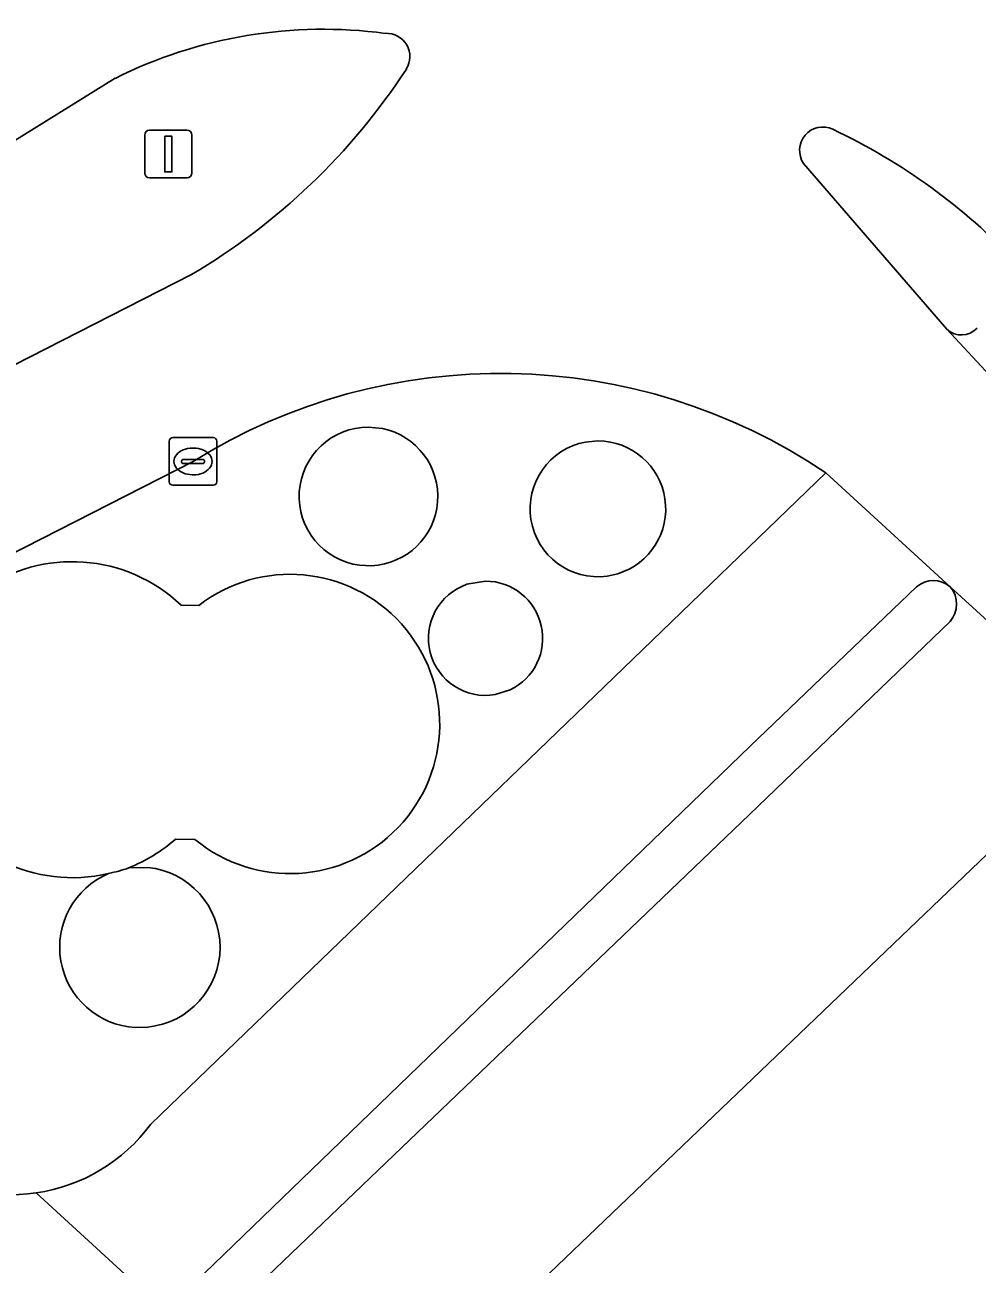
# Model space of a CAD drawing. Extents: x 158031 to 159244, y 380104 to 381214.
# Drawn here: x 159120.37 to 159140.39, y 380753.59 to 380779.62 of the extents above; entities that cross this region are included whole.
import ezdxf

# ---------------------------------------------------------------- set-up
doc = ezdxf.new("R2010")
doc.units = 0
for name, color, linetype in [('IMGEO_Berm_gesloten', 7, 'Continuous'), ('IMGEO_Berm_groen', 7, 'Continuous'), ('IMGEO_Fietspad_open', 7, 'Continuous'), ('IMGEO_Kolk', 7, 'Continuous'), ('IMGEO_Lichtmast', 7, 'Continuous'), ('IMGEO_Rijbaan_lokaal_gesloten', 7, 'Continuous'), ('IMGEO_Verkeerseiland_gesloten', 7, 'Continuous'), ('IMGEO_Voetpad_open', 7, 'Continuous')]:
    doc.layers.add(name, color=color, linetype=linetype)

msp = doc.modelspace()

# ---------------------------------------------------------------- linework, layer by layer
at = {"layer": 'IMGEO_Berm_gesloten'}
for points in [[(159139.114, 380767.814), (159135.614, 380764.469), (159123.325, 380752.6)], [(159135.598, 380763.033), (159139.816, 380767.086)], [(159124.038, 380751.961), (159124.142, 380752.06), (159135.598, 380763.033)]]:
    msp.add_lwpolyline(points, dxfattribs=at)
for centre, radius, start, end in [((159139.466, 380767.422), 0.527, 47.7519, 131.9239), ((159139.388, 380767.452), 0.564, 319.4997, 39.7111)]:
    msp.add_arc(centre, radius, start, end, dxfattribs=at)
at = {"layer": 'IMGEO_Berm_groen'}
for points in [[(159127.888, 380771.14), (159127.595, 380771.17)], [(159127.595, 380771.17), (159127.888, 380771.14)], [(159132.416, 380770.879), (159132.156, 380770.855)], [(159132.156, 380770.855), (159132.416, 380770.879)], [(159123.907, 380770.448), (159113.655, 380765.226), (159112.523, 380764.653)], [(159123.022, 380756.528), (159132.951, 380766.106), (159137.206, 380770.211)], [(159127.408, 380768.268), (159127.661, 380768.257)], [(159127.661, 380768.257), (159127.408, 380768.268)], [(159132.609, 380768.04), (159132.832, 380768.089)], [(159132.832, 380768.089), (159132.609, 380768.04)], [(159130.055, 380767.934), (159129.664, 380767.868)], [(159129.664, 380767.868), (159130.055, 380767.934)], [(159124.026, 380767.423), (159123.659, 380767.428)], [(159123.659, 380767.428), (159124.026, 380767.423)], [(159130.258, 380765.55), (159130.57, 380765.648)], [(159130.57, 380765.648), (159130.258, 380765.55)], [(159143.22, 380764.714), (159138.631, 380760.316), (159128.28, 380750.417), (159128.868, 380750), (159134.277, 380746.157), (159140.927, 380741.682), (159148.82, 380737.083), (159153.606, 380734.66), (159164.575, 380729.976), (159164.832, 380729.895), (159169.444, 380728.431), (159171.731, 380727.705), (159173.832, 380727.208), (159168.249, 380748.049)], [(159123.54, 380762.513), (159123.948, 380762.507)], [(159123.948, 380762.507), (159123.54, 380762.513)], [(159122.96, 380761.919), (159122.558, 380761.912)], [(159122.558, 380761.912), (159122.96, 380761.919)], [(159122.696, 380758.56), (159122.956, 380758.566)], [(159122.956, 380758.566), (159122.696, 380758.56)]]:
    msp.add_lwpolyline(points, dxfattribs=at)
for centre, radius, start, end in [((159203.315, 380833.225), 81.843, 210.72413, 223.60722), ((159130.374, 380760.071), 12.227, 56.0292, 121.9289), ((159127.594, 380769.713), 1.457, 89.9603, 262.6658), ((159127.594, 380769.713), 1.457, 89.9603, 262.6658), ((159127.594, 380769.713), 1.457, 272.6233, 78.3727), ((159127.594, 380769.713), 1.457, 272.6233, 78.3727), ((159132.416, 380769.453), 1.426, 100.4991, 277.7847), ((159132.416, 380769.453), 1.426, 100.4991, 277.7847), ((159132.415, 380769.453), 1.426, 286.9825, 89.9786), ((159132.415, 380769.453), 1.426, 286.9825, 89.9786), ((159121.371, 380765.024), 3.319, 46.4204, 283.2691), ((159121.371, 380765.024), 3.319, 46.4204, 283.2691), ((159125.947, 380764.934), 3.144, 230.5203, 127.6616), ((159125.947, 380764.934), 3.144, 230.5203, 127.6616), ((159130.055, 380766.733), 1.2, 108.9987, 279.7475), ((159130.055, 380766.733), 1.2, 108.9987, 279.7475), ((159130.054, 380766.733), 1.201, 295.4287, 89.9631), ((159130.054, 380766.733), 1.201, 295.4287, 89.9631), ((159121.244, 380765.162), 3.505, 292.0146, 310.92), ((159121.244, 380765.162), 3.505, 292.0146, 310.92), ((159122.79, 380760.242), 1.685, 112.9474, 266.8037), ((159122.79, 380760.242), 1.685, 112.9474, 266.8037), ((159121.57, 380764.646), 2.907, 281.1664, 289.8679), ((159121.57, 380764.646), 2.907, 281.1664, 289.8679), ((159122.79, 380760.243), 1.685, 275.6502, 84.2131), ((159122.79, 380760.243), 1.685, 275.6502, 84.2131), ((159120.086, 380758.695), 3.649, 278.2847, 323.5728), ((159120.087, 380758.699), 3.653, 233.0417, 278.2624)]:
    msp.add_arc(centre, radius, start, end, dxfattribs=at)
at = {"layer": 'IMGEO_Fietspad_open'}
for points in [[(159139.746, 380773.224), (159142.468, 380770.3)], [(159139.821, 380767.812), (159137.206, 380770.211), (159132.951, 380766.106), (159123.022, 380756.528)], [(159135.614, 380764.469), (159139.114, 380767.814)], [(159120.612, 380755.084), (159123.325, 380752.6), (159135.614, 380764.469)], [(159123.325, 380752.6), (159120.612, 380755.084)]]:
    msp.add_lwpolyline(points, dxfattribs=at)
for centre, radius, start, end in [((159140.054, 380773.568), 0.462, 228.2251, 316.2419), ((159139.466, 380767.422), 0.527, 47.7519, 131.9239), ((159120.086, 380758.695), 3.649, 278.2847, 323.5728), ((159120.087, 380758.699), 3.653, 233.0417, 278.2624)]:
    msp.add_arc(centre, radius, start, end, dxfattribs=at)
at = {"layer": 'IMGEO_Kolk'}
for p, q in [((159123.407, 380770.022), (159123.407, 380770.874)), ((159123.482, 380770.948), (159124.334, 380770.948)), ((159124.408, 380770.874), (159124.408, 380770.022)), ((159123.895, 380770.728), (159123.92, 380770.728)), ((159123.666, 380770.442), (159123.666, 380770.454)), ((159124.104, 380770.405), (159123.706, 380770.405)), ((159123.709, 380770.491), (159124.107, 380770.491)), ((159124.15, 380770.454), (159124.15, 380770.442)), ((159123.918, 380770.168), (159123.893, 380770.168)), ((159124.334, 380769.948), (159123.482, 380769.948))]:
    msp.add_line(p, q, dxfattribs=at)
for points in [[(159123.407, 380770.022), (159123.407, 380770.874)], [(159123.482, 380770.948), (159124.334, 380770.948)], [(159124.408, 380770.874), (159124.408, 380770.022)], [(159124.334, 380769.948), (159123.482, 380769.948)]]:
    msp.add_lwpolyline(points, dxfattribs=at)
for centre, radius, start, end in [((159123.484, 380770.872), 0.0765, 91.552, 178.448), ((159123.484, 380770.872), 0.0765, 91.552, 178.448), ((159124.332, 380770.872), 0.0765, 1.552, 88.448), ((159124.332, 380770.872), 0.0765, 1.552, 88.448), ((159123.706, 380770.451), 0.0403, 85.8775, 175.7526), ((159123.703, 380770.441), 0.0366, 178.938, 274.7102), ((159124.107, 380770.448), 0.043, 264.8664, 352.4533), ((159124.111, 380770.453), 0.0386, 1.7309, 96.639), ((159123.484, 380770.024), 0.0765, 181.552, 268.448), ((159123.484, 380770.024), 0.0765, 181.552, 268.448), ((159124.332, 380770.024), 0.0765, 271.552, 358.448), ((159124.332, 380770.024), 0.0765, 271.552, 358.448)]:
    msp.add_arc(centre, radius, start, end, dxfattribs=at)
for centre, major_axis, ratio, start_param, end_param in [((159123.894, 380770.448), (-0.387, 0.002), 0.722429, 4.712389, 7.853982), ((159123.919, 380770.448), (-0.39, 0.002), 0.717154, 1.570796, 4.712389)]:
    msp.add_ellipse(centre, major_axis=major_axis, ratio=ratio, start_param=start_param, end_param=end_param, dxfattribs=at)
at = {"layer": 'IMGEO_Lichtmast'}
for p, q in [((159122.992, 380777.405), (159123.782, 380777.405)), ((159123.782, 380777.405), (159122.992, 380777.405)), ((159122.892, 380776.505), (159122.892, 380777.305)), ((159122.892, 380777.305), (159122.892, 380776.505)), ((159123.882, 380777.305), (159123.882, 380776.505)), ((159123.882, 380776.505), (159123.882, 380777.305)), ((159123.782, 380776.405), (159122.992, 380776.405)), ((159122.992, 380776.405), (159123.782, 380776.405))]:
    msp.add_line(p, q, dxfattribs=at)
msp.add_lwpolyline([(159123.312, 380777.28), (159123.462, 380777.28), (159123.462, 380776.53), (159123.312, 380776.53), (159123.312, 380777.28)], dxfattribs=at)
for centre, start, end in [((159122.992, 380777.305), 90, 180), ((159122.992, 380777.305), 90, 180), ((159123.782, 380777.305), 0, 90), ((159123.782, 380777.305), 360, 90), ((159122.992, 380776.505), 180, 270), ((159122.992, 380776.505), 180, 270), ((159123.782, 380776.505), 270, 0), ((159123.782, 380776.505), 270, 0)]:
    msp.add_arc(centre, 0.1, start, end, dxfattribs=at)
at = {"layer": 'IMGEO_Rijbaan_lokaal_gesloten'}
for points in [[(159117.876, 380780.479), (159108.957, 380774.92), (159107.893, 380774.27), (159104.983, 380772.463), (159106.702, 380768.825), (159109.535, 380770.593), (159122.268, 380778.496)], [(159137.206, 380770.211), (159139.821, 380767.812), (159143.22, 380764.714), (159145.729, 380767.166), (159142.468, 380770.3), (159139.746, 380773.224), (159136.738, 380776.709)], [(159123.876, 380774.374), (159110.981, 380767.801), (159107.986, 380766.293), (159109.557, 380763.14), (159112.523, 380764.653), (159113.655, 380765.226), (159123.907, 380770.448)]]:
    msp.add_lwpolyline(points, dxfattribs=at)
for centre, radius, start, end in [((159203.315, 380833.225), 81.843, 210.72413, 223.60722), ((159126.649, 380769.704), 9.823, 82.4028, 116.4891), ((159127.974, 380778.951), 0.491, 327.8173, 93.0739), ((159116.892, 380786.199), 13.733, 300.5676, 326.85), ((159137.141, 380776.984), 0.488, 64.5901, 214.2732), ((159131.915, 380765.873), 12.767, 43.2748, 64.7977), ((159130.374, 380760.071), 12.227, 56.0292, 121.9289)]:
    msp.add_arc(centre, radius, start, end, dxfattribs=at)
at = {"layer": 'IMGEO_Verkeerseiland_gesloten'}
for points in [[(159122.268, 380778.496), (159109.535, 380770.593)], [(159136.738, 380776.709), (159139.746, 380773.224)], [(159110.981, 380767.801), (159123.876, 380774.374)]]:
    msp.add_lwpolyline(points, dxfattribs=at)
for centre, radius, start, end in [((159126.649, 380769.704), 9.823, 82.4028, 116.4891), ((159127.974, 380778.951), 0.491, 327.8173, 93.0739), ((159116.892, 380786.199), 13.733, 300.5676, 326.85), ((159137.141, 380776.984), 0.488, 64.5901, 214.2732), ((159131.915, 380765.873), 12.767, 43.2748, 64.7977), ((159140.054, 380773.568), 0.462, 228.2251, 316.2419)]:
    msp.add_arc(centre, radius, start, end, dxfattribs=at)
at = {"layer": 'IMGEO_Voetpad_open'}
msp.add_lwpolyline([(159139.816, 380767.086), (159135.598, 380763.033), (159124.142, 380752.06), (159126.697, 380750), (159127.322, 380749.496), (159127.844, 380750), (159128.28, 380750.417), (159138.631, 380760.316), (159143.22, 380764.714), (159139.821, 380767.812)], dxfattribs=at)
msp.add_arc((159139.388, 380767.452), 0.564, 319.4997, 39.7111, dxfattribs=at)

doc.saveas('drawing.dxf')
